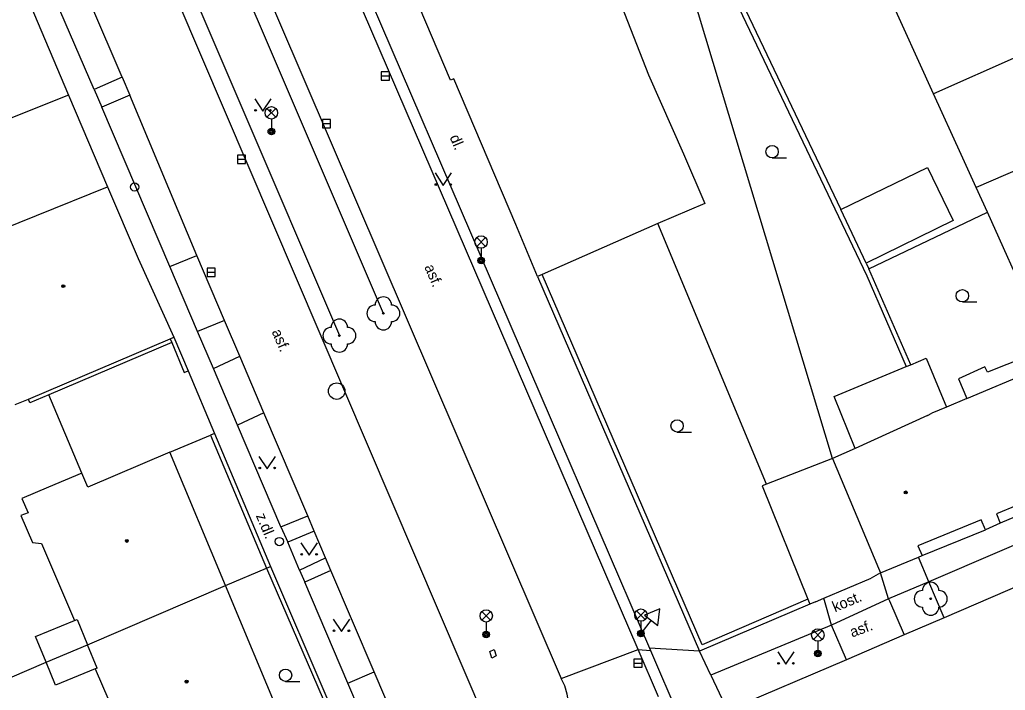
# Model space of a CAD drawing. Extents: x -596229 to -595156, y -1161237 to -1159376.
# Drawn here: x -595880 to -595820.2, y -1160571.5 to -1160530.8 of the extents above; entities that cross this region are included whole.
import ezdxf

# ---------------------------------------------------------------- set-up
doc = ezdxf.new("R2010")
doc.units = 0
for name, color, linetype in [('DOP - kresba z DSPS bez souradnic', 7, 'Continuous'), ('DOP - rozhrani ploch obecne', 7, 'Continuous'), ('Level 22', 7, 'Continuous'), ('Level 27', 7, 'Continuous'), ('Level 28', 7, 'Continuous'), ('Level 33', 7, 'Continuous'), ('Level 34', 7, 'Continuous'), ('Level 36', 7, 'Continuous'), ('Level 39', 7, 'Continuous'), ('silnoproud - povrch.  znaky a  RIS  skut. velikost', 7, 'Continuous'), ('Specificka linie pasportu komunikaci', 7, 'Continuous'), ('TM - budovy zdene_ betonove - NP', 7, 'Continuous'), ('TM - budovy zdene_ betonove - VP', 7, 'Continuous'), ('TM - chodniky - VP', 7, 'Continuous'), ('TM - komunikace - VP', 7, 'Continuous'), ('TM - letecke snimky - pomocna linie', 7, 'Continuous'), ('TM - plot drateny_ kovovy - VP', 7, 'Continuous'), ('TM - plot zdeny_ ohradni zed - VP', 7, 'Continuous'), ('TM - plot zivy neuzavreny', 7, 'Continuous'), ('TM - podezdivka plotu - VP', 7, 'Continuous'), ('TM - popis povrchu', 7, 'Continuous'), ('TM - rozhrani mezi zpev. plochami mezi sebou - VP', 7, 'Continuous'), ('TM - rozhrani ploch obecne - VP', 7, 'Continuous'), ('TM - vjezd na pozemek', 7, 'Continuous')]:
    doc.layers.add(name, color=color, linetype=linetype)

msp = doc.modelspace()

# ---------------------------------------------------------------- linework, layer by layer
at = {"layer": 'DOP - kresba z DSPS bez souradnic'}
for points in [[(-595845.21, -1160511.59), (-595828.62, -1160546.35)], [(-595828.62, -1160546.35), (-595826.24, -1160551.84)], [(-595824.96, -1160554.8), (-595824.68, -1160554.67)], [(-595879.01, -1160568.2), (-595876.65, -1160567.23)], [(-595878.37, -1160569.77), (-595879.01, -1160568.2)], [(-595877.81, -1160571.15), (-595878.37, -1160569.77)], [(-595875.39, -1160570.17), (-595877.81, -1160571.15)]]:
    msp.add_lwpolyline(points, dxfattribs=at)
at = {"layer": 'DOP - rozhrani ploch obecne'}
for points in [[(-595844.94, -1160511.46), (-595830.21, -1160542.33)], [(-595824.58, -1160535.32), (-595832.9, -1160516.98)], [(-595822, -1160541), (-595822.91, -1160538.99), (-595824.58, -1160535.32)], [(-595821.32, -1160542.49), (-595822, -1160541)], [(-595828.5, -1160545.92), (-595821.32, -1160542.49)], [(-595818.67, -1160548.38), (-595821.32, -1160542.49)], [(-595828.67, -1160545.57), (-595828.5, -1160545.92)], [(-595825.97, -1160551.73), (-595828.5, -1160545.92)], [(-595878.37, -1160569.77), (-595875.86, -1160568.7)], [(-595883.97, -1160572.17), (-595878.37, -1160569.77)]]:
    msp.add_lwpolyline(points, dxfattribs=at)
at = {"layer": 'Level 22'}
for centre in [(-595857.93, -1160548.62), (-595860.6, -1160549.97), (-595824.76, -1160565.92)]:
    msp.add_circle(centre, 0.05, dxfattribs=at)
for centre, start, end in [((-595857.93, -1160548.12), 0, 180), ((-595858.43, -1160548.62), 90, 270), ((-595857.43, -1160548.62), 270, 90), ((-595860.6, -1160549.47), 0, 180), ((-595857.93, -1160549.12), 180, 0), ((-595861.1, -1160549.97), 90, 270), ((-595860.1, -1160549.97), 270, 90), ((-595860.6, -1160550.47), 180, 0), ((-595824.76, -1160565.42), 0, 180), ((-595825.26, -1160565.92), 90, 270), ((-595824.26, -1160565.92), 270, 90), ((-595824.76, -1160566.42), 180, 0)]:
    msp.add_arc(centre, 0.5, start, end, dxfattribs=at)
at = {"layer": 'Level 27'}
for p, q in [((-595858.06, -1160534.23), (-595857.56, -1160534.23)), ((-595861.63, -1160537.12), (-595861.13, -1160537.12)), ((-595866.78, -1160539.28), (-595866.28, -1160539.28)), ((-595868.62, -1160546.13), (-595868.12, -1160546.13)), ((-595842.75, -1160569.82), (-595842.25, -1160569.82))]:
    msp.add_line(p, q, dxfattribs=at)
for points in [[(-595858.06, -1160534.48), (-595857.56, -1160534.48), (-595857.56, -1160533.98), (-595858.06, -1160533.98)], [(-595861.63, -1160537.37), (-595861.13, -1160537.37), (-595861.13, -1160536.87), (-595861.63, -1160536.87)], [(-595866.78, -1160539.53), (-595866.28, -1160539.53), (-595866.28, -1160539.03), (-595866.78, -1160539.03)], [(-595868.62, -1160546.38), (-595868.12, -1160546.38), (-595868.12, -1160545.88), (-595868.62, -1160545.88)], [(-595842.75, -1160570.07), (-595842.25, -1160570.07), (-595842.25, -1160569.57), (-595842.75, -1160569.57)]]:
    msp.add_lwpolyline(points, close=True, dxfattribs=at)
msp.add_circle((-595860.76, -1160553.33), 0.5, dxfattribs=at)
at = {"layer": 'Level 28'}
for centre in [(-595873.01, -1160540.96), (-595864.24, -1160562.45)]:
    msp.add_circle(centre, 0.25, dxfattribs=at)
at = {"layer": 'Level 33'}
for p, q in [((-595864.985, -1160536.73), (-595864.455, -1160536.2)), ((-595864.985, -1160536.2), (-595864.455, -1160536.73)), ((-595864.72, -1160536.84), (-595864.72, -1160537.59)), ((-595852.275, -1160544.56), (-595851.745, -1160544.03)), ((-595852.275, -1160544.03), (-595851.745, -1160544.56)), ((-595852.01, -1160544.67), (-595852.01, -1160545.42)), ((-595851.965, -1160567.22), (-595851.435, -1160566.69)), ((-595851.965, -1160566.69), (-595851.435, -1160567.22)), ((-595842.585, -1160567.17), (-595842.055, -1160566.64)), ((-595842.585, -1160566.64), (-595842.055, -1160567.17)), ((-595851.7, -1160567.33), (-595851.7, -1160568.08)), ((-595842.32, -1160567.28), (-595842.32, -1160568.03)), ((-595831.865, -1160568.38), (-595831.335, -1160567.85)), ((-595831.865, -1160567.85), (-595831.335, -1160568.38)), ((-595831.6, -1160568.49), (-595831.6, -1160569.24))]:
    msp.add_line(p, q, dxfattribs=at)
for centre, radius in [((-595864.72, -1160536.465), 0.375), ((-595864.72, -1160537.59), 0.2), ((-595864.72, -1160537.59), 0.145), ((-595864.72, -1160537.59), 0.0876), ((-595852.01, -1160544.295), 0.375), ((-595852.01, -1160545.42), 0.2), ((-595852.01, -1160545.42), 0.145), ((-595852.01, -1160545.42), 0.0876), ((-595851.7, -1160566.955), 0.375), ((-595842.32, -1160566.905), 0.375), ((-595851.7, -1160568.08), 0.2), ((-595851.7, -1160568.08), 0.145), ((-595842.32, -1160568.03), 0.2), ((-595842.32, -1160568.03), 0.145), ((-595831.6, -1160568.115), 0.375), ((-595851.7, -1160568.08), 0.0876), ((-595842.32, -1160568.03), 0.0876), ((-595831.6, -1160569.24), 0.2), ((-595831.6, -1160569.24), 0.145), ((-595831.6, -1160569.24), 0.0876)]:
    msp.add_circle(centre, radius, dxfattribs=at)
at = {"layer": 'Level 34'}
for p, q in [((-595841.699, -1160567.223), (-595842.32, -1160568.03)), ((-595842.518, -1160567.877), (-595842.122, -1160568.183))]:
    msp.add_line(p, q, dxfattribs=at)
msp.add_lwpolyline([(-595842.095, -1160566.918), (-595841.303, -1160567.528), (-595841.171, -1160566.537)], close=True, dxfattribs=at)
at = {"layer": 'Level 36'}
for p, q in [((-595834.37, -1160539.195), (-595833.495, -1160539.195)), ((-595822.84, -1160547.925), (-595821.965, -1160547.925)), ((-595840.13, -1160555.815), (-595839.255, -1160555.815)), ((-595863.86, -1160570.925), (-595862.985, -1160570.925))]:
    msp.add_line(p, q, dxfattribs=at)
for points in [[(-595865.73, -1160535.61), (-595865.23, -1160536.36), (-595864.73, -1160535.61)], [(-595854.8, -1160540.11), (-595854.3, -1160540.86), (-595853.8, -1160540.11)], [(-595865.47, -1160557.29), (-595864.97, -1160558.04), (-595864.47, -1160557.29)], [(-595862.93, -1160562.52), (-595862.43, -1160563.27), (-595861.93, -1160562.52)], [(-595860.97, -1160567.16), (-595860.47, -1160567.91), (-595859.97, -1160567.16)], [(-595834.03, -1160569.13), (-595833.53, -1160569.88), (-595833.03, -1160569.13)]]:
    msp.add_lwpolyline(points, dxfattribs=at)
for centre, radius in [((-595865.68, -1160536.31), 0.05), ((-595864.781, -1160536.31), 0.05), ((-595834.37, -1160538.82), 0.375), ((-595854.75, -1160540.81), 0.05), ((-595853.851, -1160540.81), 0.05), ((-595822.84, -1160547.55), 0.375), ((-595840.13, -1160555.44), 0.375), ((-595865.42, -1160557.99), 0.05), ((-595864.521, -1160557.99), 0.05), ((-595862.88, -1160563.22), 0.05), ((-595861.981, -1160563.22), 0.05), ((-595860.92, -1160567.86), 0.05), ((-595860.021, -1160567.86), 0.05), ((-595863.86, -1160570.55), 0.375), ((-595833.98, -1160569.83), 0.05), ((-595833.081, -1160569.83), 0.05)]:
    msp.add_circle(centre, radius, dxfattribs=at)
at = {"layer": 'Level 39'}
for centre, radius in [((-595877.33, -1160546.97), 0.09), ((-595877.33, -1160546.97), 0.0398), ((-595826.27, -1160559.47), 0.09), ((-595826.27, -1160559.47), 0.0398), ((-595873.48, -1160562.41), 0.09), ((-595873.48, -1160562.41), 0.0398), ((-595869.86, -1160570.94), 0.09), ((-595869.86, -1160570.94), 0.0398)]:
    msp.add_circle(centre, radius, dxfattribs=at)
at = {"layer": 'silnoproud - povrch.  znaky a  RIS  skut. velikost'}
for points in [[(-595851.35, -1160569.51), (-595851.47, -1160569.12), (-595851.22, -1160568.99)], [(-595851.22, -1160568.99), (-595851.1, -1160569.38), (-595851.35, -1160569.51)]]:
    msp.add_lwpolyline(points, dxfattribs=at)
at = {"layer": 'Specificka linie pasportu komunikaci'}
for points in [[(-595847.15, -1160570.76), (-595842.49, -1160569)], [(-595842.49, -1160569), (-595841.75, -1160569.05)], [(-595838.77, -1160569.09), (-595841.8, -1160568.92)]]:
    msp.add_lwpolyline(points, dxfattribs=at)
at = {"layer": 'TM - budovy zdene_ betonove - NP'}
for points in [[(-595816.95, -1160559.2), (-595820.78, -1160560.77)], [(-595821.69, -1160561.13), (-595825.53, -1160562.7)], [(-595821.44, -1160561.73), (-595821.69, -1160561.13)], [(-595820.78, -1160560.77), (-595820.54, -1160561.34)], [(-595825.53, -1160562.7), (-595825.28, -1160563.3)]]:
    msp.add_lwpolyline(points, dxfattribs=at)
at = {"layer": 'TM - budovy zdene_ betonove - VP'}
for points in [[(-595853.87, -1160534.49), (-595863.99, -1160510.67)], [(-595882.45, -1160522.59), (-595877.01, -1160535.39)], [(-595843.5, -1160529.98), (-595841.87, -1160534.17)], [(-595853.66, -1160534.4), (-595853.87, -1160534.49)], [(-595849.9, -1160543.23), (-595853.66, -1160534.4)], [(-595841.87, -1160534.17), (-595839.74, -1160538.95)], [(-595877.01, -1160535.39), (-595883.57, -1160538.01)], [(-595877.01, -1160535.39), (-595874.65, -1160540.95)], [(-595839.74, -1160538.95), (-595838.44, -1160541.97)], [(-595883.27, -1160544.42), (-595874.65, -1160540.95)], [(-595874.65, -1160540.95), (-595872.79, -1160545.29)], [(-595838.44, -1160541.97), (-595841.29, -1160543.17)], [(-595848.58, -1160546.39), (-595849.9, -1160543.23)], [(-595841.29, -1160543.17), (-595848.31, -1160546.27)], [(-595872.79, -1160545.29), (-595870.63, -1160550.06)], [(-595848.31, -1160546.27), (-595848.58, -1160546.39)], [(-595879.44, -1160553.81), (-595870.86, -1160550.16)], [(-595870.86, -1160550.16), (-595870.63, -1160550.06)], [(-595822.56, -1160553.78), (-595818.62, -1160552.12)], [(-595880.24, -1160554.15), (-595879.44, -1160553.81)], [(-595822.56, -1160553.78), (-595823.81, -1160554.31)], [(-595823.81, -1160554.31), (-595824.68, -1160554.67)], [(-595824.96, -1160554.8), (-595829.34, -1160556.8)], [(-595870.87, -1160557.04), (-595875.84, -1160559.15)], [(-595867.49, -1160565.12), (-595870.87, -1160557.04)], [(-595829.34, -1160556.8), (-595830.71, -1160557.42)], [(-595830.71, -1160557.42), (-595827.93, -1160564.06)], [(-595876.2, -1160558.3), (-595878.23, -1160559.16), (-595879.84, -1160559.84)], [(-595875.84, -1160559.15), (-595876.2, -1160558.3)], [(-595879.84, -1160559.84), (-595879.47, -1160560.7)], [(-595816.92, -1160559.81), (-595820.54, -1160561.34)], [(-595879.47, -1160560.7), (-595879.9, -1160560.88)], [(-595879.9, -1160560.88), (-595879.2, -1160562.51)], [(-595820.54, -1160561.34), (-595821.44, -1160561.73)], [(-595825.28, -1160563.3), (-595821.44, -1160561.73)], [(-595879.2, -1160562.51), (-595878.66, -1160562.57)], [(-595878.66, -1160562.57), (-595876.65, -1160567.23)], [(-595827.81, -1160564.34), (-595825.5, -1160563.39)], [(-595825.5, -1160563.39), (-595825.28, -1160563.3)], [(-595827.93, -1160564.06), (-595827.81, -1160564.34)], [(-595875.86, -1160568.7), (-595867.49, -1160565.12)], [(-595864.12, -1160573.2), (-595867.49, -1160565.12)], [(-595876.65, -1160567.23), (-595876.5, -1160567.17)], [(-595876.5, -1160567.17), (-595875.86, -1160568.7)], [(-595875.27, -1160570.12), (-595875.86, -1160568.7)], [(-595875.27, -1160570.12), (-595875.39, -1160570.17)], [(-595875.39, -1160570.17), (-595873.36, -1160574.9)]]:
    msp.add_lwpolyline(points, dxfattribs=at)
at = {"layer": 'TM - chodniky - VP'}
for points in [[(-595875.47, -1160535.06), (-595881.05, -1160522.09), (-595884.98, -1160512.82)], [(-595866.51, -1160513.23), (-595865.89, -1160512.96), (-595841.8, -1160568.92)], [(-595830.71, -1160557.42), (-595839.72, -1160527.5)], [(-595873.76, -1160534.31), (-595875.47, -1160535.06)], [(-595873.29, -1160535.39), (-595875, -1160536.13)], [(-595870.88, -1160545.78), (-595875, -1160536.13)], [(-595834.71, -1160558.97), (-595841.29, -1160543.17)], [(-595870.88, -1160545.78), (-595869.24, -1160545.11)], [(-595867.56, -1160549.05), (-595869.19, -1160549.72)], [(-595868.23, -1160551.97), (-595869.19, -1160549.72)], [(-595868.23, -1160551.97), (-595866.64, -1160551.21)], [(-595865.18, -1160554.64), (-595866.77, -1160555.39)], [(-595864.14, -1160561.55), (-595866.77, -1160555.39)], [(-595864.14, -1160561.55), (-595862.51, -1160560.9)], [(-595862.12, -1160561.82), (-595863.73, -1160562.49)], [(-595863.01, -1160564.18), (-595863.73, -1160562.49)], [(-595863.01, -1160564.18), (-595861.43, -1160563.44)], [(-595861.11, -1160564.2), (-595862.7, -1160564.91)], [(-595860.09, -1160571.03), (-595862.7, -1160564.91)], [(-595824.88, -1160564.89), (-595827.31, -1160565.93)], [(-595823.95, -1160567.07), (-595824.88, -1160564.89)], [(-595827.31, -1160565.93), (-595827.26, -1160566.04), (-595826.37, -1160568.11)], [(-595830.77, -1160567.51), (-595838.08, -1160570.55)], [(-595829.87, -1160569.61), (-595830.77, -1160567.51)], [(-595841.8, -1160568.92), (-595841.75, -1160569.05)], [(-595841.75, -1160569.05), (-595840.02, -1160573.06)], [(-595860.09, -1160571.03), (-595858.49, -1160570.34)], [(-595838.08, -1160570.55), (-595837.07, -1160572.69)]]:
    msp.add_lwpolyline(points, dxfattribs=at)
at = {"layer": 'TM - komunikace - VP'}
for points in [[(-595875.22, -1160505.38), (-595847.15, -1160570.76)], [(-595851.67, -1160573.48), (-595879.1, -1160509.31)], [(-595873.76, -1160534.31), (-595883.4, -1160511.87)], [(-595842.49, -1160569), (-595866.51, -1160513.23)], [(-595873.76, -1160534.31), (-595873.29, -1160535.39)], [(-595869.24, -1160545.11), (-595873.29, -1160535.39)], [(-595867.56, -1160549.05), (-595869.24, -1160545.11)], [(-595866.64, -1160551.21), (-595867.56, -1160549.05)], [(-595865.18, -1160554.64), (-595866.64, -1160551.21)], [(-595862.51, -1160560.9), (-595865.18, -1160554.64)], [(-595862.12, -1160561.82), (-595862.51, -1160560.9)], [(-595861.43, -1160563.44), (-595862.12, -1160561.82)], [(-595861.11, -1160564.2), (-595861.43, -1160563.44)], [(-595815.38, -1160563.38), (-595823.95, -1160567.07)], [(-595858.49, -1160570.34), (-595861.11, -1160564.2)], [(-595823.95, -1160567.07), (-595826.37, -1160568.11)], [(-595826.37, -1160568.11), (-595829.87, -1160569.61)], [(-595841.26, -1160571.86), (-595842.49, -1160569)], [(-595829.87, -1160569.61), (-595837.07, -1160572.69)], [(-595857.13, -1160573.52), (-595858.49, -1160570.34)], [(-595846.76, -1160572.51), (-595846.7, -1160572.28), (-595846.79, -1160571.7), (-595846.94, -1160571.2), (-595847.15, -1160570.76)]]:
    msp.add_lwpolyline(points, dxfattribs=at)
at = {"layer": 'TM - letecke snimky - pomocna linie'}
for points in [[(-595817.74, -1160536.69), (-595819.39, -1160533), (-595824.58, -1160535.32)], [(-595817.74, -1160536.69), (-595816.82, -1160538.74), (-595822, -1160541)], [(-595830.21, -1160542.33), (-595824.96, -1160539.77), (-595823.39, -1160543)], [(-595828.67, -1160545.57), (-595830.21, -1160542.33)], [(-595823.39, -1160543), (-595828.67, -1160545.57)], [(-595826.24, -1160551.84), (-595825.97, -1160551.73)], [(-595825.97, -1160551.73), (-595825.04, -1160551.34), (-595823.81, -1160554.31)], [(-595829.34, -1160556.8), (-595830.6, -1160553.66), (-595826.24, -1160551.84)], [(-595876.2, -1160558.3), (-595878.21, -1160553.56)], [(-595870.87, -1160557.04), (-595868.4, -1160556)], [(-595830.71, -1160557.42), (-595834.71, -1160558.97)], [(-595834.71, -1160558.97), (-595834.97, -1160559.07), (-595832.2, -1160565.95)], [(-595832.2, -1160565.95), (-595832.08, -1160566.25)]]:
    msp.add_lwpolyline(points, dxfattribs=at)
at = {"layer": 'TM - plot drateny_ kovovy - VP'}
for points in [[(-595870.86, -1160550.16), (-595870.76, -1160550.39)], [(-595870.76, -1160550.39), (-595870, -1160552.21), (-595869.77, -1160552.11)], [(-595868.17, -1160555.9), (-595868.4, -1160556)], [(-595868.4, -1160556), (-595865.01, -1160564.06)], [(-595865.01, -1160564.06), (-595861.59, -1160572.01)]]:
    msp.add_lwpolyline(points, dxfattribs=at)
at = {"layer": 'TM - plot zdeny_ ohradni zed - VP'}
msp.add_lwpolyline([(-595832.2, -1160565.95), (-595838.61, -1160568.7), (-595848.31, -1160546.27)], dxfattribs=at)
at = {"layer": 'TM - plot zivy neuzavreny'}
for points in [[(-595878.72, -1160507.63), (-595860.6, -1160549.97)], [(-595857.93, -1160548.62), (-595873.28, -1160512.78)]]:
    msp.add_lwpolyline(points, dxfattribs=at)
at = {"layer": 'TM - podezdivka plotu - VP'}
for points in [[(-595848.58, -1160546.39), (-595838.77, -1160569.09)], [(-595870.63, -1160550.06), (-595869.77, -1160552.11)], [(-595869.77, -1160552.11), (-595868.17, -1160555.9)], [(-595868.17, -1160555.9), (-595864.78, -1160563.96)], [(-595864.78, -1160563.96), (-595861.36, -1160571.92)], [(-595827.81, -1160564.34), (-595828.37, -1160564.67)], [(-595831.74, -1160566.1), (-595832.08, -1160566.25)], [(-595832.08, -1160566.25), (-595838.77, -1160569.09)]]:
    msp.add_lwpolyline(points, dxfattribs=at)
at = {"layer": 'TM - rozhrani mezi zpev. plochami mezi sebou - VP'}
for points in [[(-595875.47, -1160535.06), (-595875, -1160536.13)], [(-595869.19, -1160549.72), (-595870.88, -1160545.78)], [(-595866.77, -1160555.39), (-595868.23, -1160551.97)], [(-595816.3, -1160561.21), (-595824.88, -1160564.89)], [(-595864.14, -1160561.55), (-595863.73, -1160562.49)], [(-595824.88, -1160564.89), (-595825.5, -1160563.39)], [(-595863.01, -1160564.18), (-595862.7, -1160564.91)], [(-595827.31, -1160565.93), (-595827.81, -1160564.34)], [(-595830.77, -1160567.51), (-595831.23, -1160565.88)], [(-595827.31, -1160565.93), (-595830.77, -1160567.51)], [(-595838.08, -1160570.55), (-595838.77, -1160569.09)], [(-595858.67, -1160574.35), (-595860.09, -1160571.03)]]:
    msp.add_lwpolyline(points, dxfattribs=at)
at = {"layer": 'TM - rozhrani ploch obecne - VP'}
for points in [[(-595870.76, -1160550.39), (-595878.21, -1160553.56)], [(-595818.98, -1160551.26), (-595821.31, -1160552.18)], [(-595821.48, -1160551.85), (-595823.07, -1160552.58)], [(-595821.31, -1160552.18), (-595821.48, -1160551.85)], [(-595823.07, -1160552.58), (-595822.56, -1160553.78)], [(-595878.21, -1160553.56), (-595879.35, -1160554.04), (-595879.44, -1160553.81)], [(-595867.49, -1160565.12), (-595865.01, -1160564.06)], [(-595865.01, -1160564.06), (-595864.78, -1160563.96)]]:
    msp.add_lwpolyline(points, dxfattribs=at)
at = {"layer": 'TM - vjezd na pozemek'}
for points in [[(-595831.23, -1160565.88), (-595828.37, -1160564.67)], [(-595831.74, -1160566.1), (-595831.23, -1160565.88)]]:
    msp.add_lwpolyline(points, dxfattribs=at)

# ---------------------------------------------------------------- texts
at = {"layer": 'TM - popis povrchu'}
for s, rotation, p in [('dl.', 293, (-595853.93, -1160537.94)), ('asf.', 293, (-595855.46, -1160545.8)), ('asf.', 293, (-595864.71, -1160549.73)), ('z.dl.', 292.8114, (-595865.67, -1160560.88)), ('kost.', 22.79, (-595830.56, -1160566.74)), ('asf.', 20.24, (-595829.52, -1160568.27))]:
    msp.add_text(s, height=0.65, rotation=rotation, dxfattribs=at).set_placement(p)

doc.saveas('drawing.dxf')
